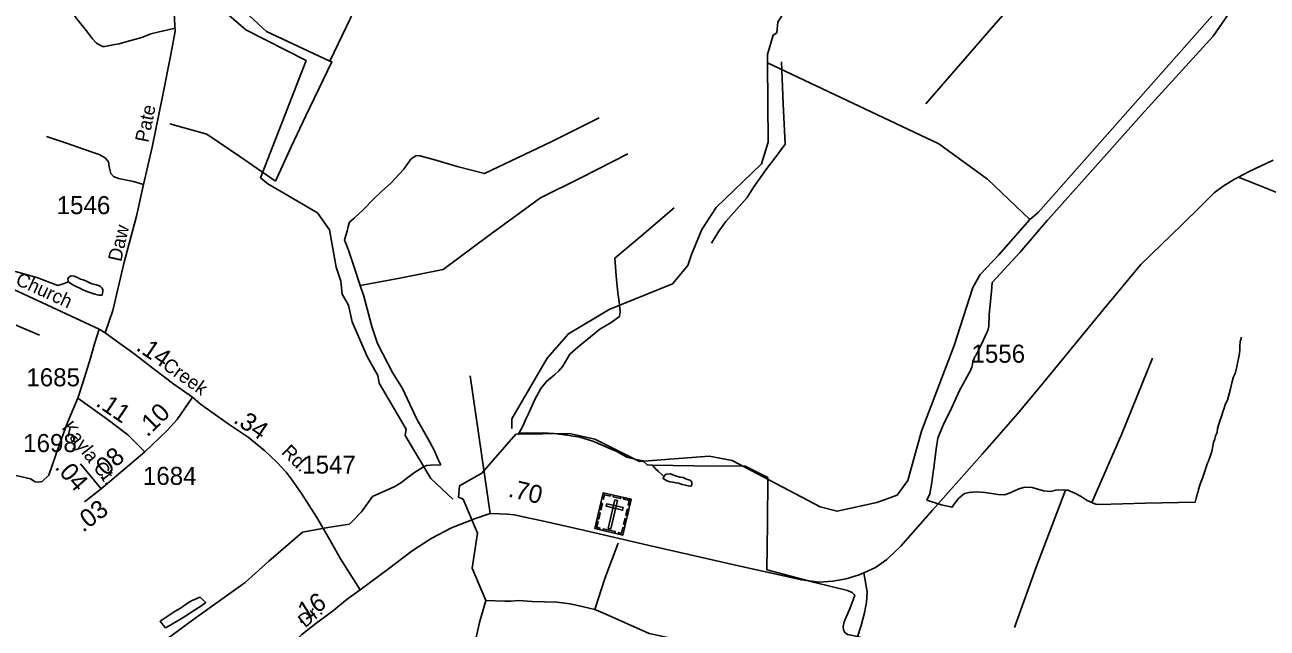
# Model space of a CAD drawing. Extents: x 2206922 to 2357709, y 510027 to 673830.
# Drawn here: x 2316844 to 2325457, y 610944 to 615129 of the extents above; entities that cross this region are included whole.
import ezdxf

# ---------------------------------------------------------------- set-up
doc = ezdxf.new("R2010")
doc.units = 0
for name, color, linetype in [('Exist Cultural Cemetery CELL', 7, 'Continuous'), ('Exist Hydrographic Creek Single Shore', 7, 'Continuous'), ('Exist Hydrographic Misc Water Feature', 7, 'Continuous'), ('Exist Road Non-System Type 51', 7, 'Continuous'), ('Exist Road Secondary Mileage Hundredths English Label', 7, 'Continuous'), ('Exist Road Secondary Type 51 Attributed', 7, 'Continuous'), ('Exist Road Secondary Type 51 Label', 7, 'Continuous'), ('Exist Road Secondary Type 51 Number Label', 7, 'Continuous')]:
    doc.layers.add(name, color=color, linetype=linetype)

msp = doc.modelspace()

# ---------------------------------------------------------------- linework, layer by layer
at = {"layer": 'Exist Cultural Cemetery CELL'}
for points in [[(2320853.9, 611883), (2321047.8, 611837.8), (2320989.9, 611589.8), (2320796, 611635.1)], [(2320827.2, 611768.6), (2320837, 611810.8), (2320848.1, 611808.2), (2320838.3, 611766)], [(2320844, 611840.8), (2320855.1, 611838.3), (2320862.4, 611869.6), (2320901.9, 611860.4), (2320904.4, 611871.2), (2320853.9, 611883)], [(2320953.4, 611829.7), (2320935.2, 611834), (2320889.1, 611636.5), (2320907.3, 611632.2)], [(2320926, 611866.2), (2320976.5, 611854.4), (2320973.9, 611843.3), (2320923.4, 611855.1)], [(2321038, 611795.5), (2321026.9, 611798.1), (2321034.2, 611829.5), (2320994.7, 611838.7), (2320997.3, 611849.5), (2321047.8, 611837.7)], [(2320811.9, 611703.2), (2320821.7, 611745.4), (2320832.8, 611742.8), (2320823, 611700.6)], [(2320878.2, 611807.5), (2320873.9, 611789.3), (2320988.6, 611762.5), (2320992.8, 611780.7)], [(2321010.3, 611727), (2321020.1, 611769.1), (2321031.2, 611766.6), (2321021.3, 611724.4)], [(2320828.2, 611627.6), (2320830.9, 611638.8), (2320809.4, 611643.8), (2320818.6, 611683.1), (2320807.8, 611685.7), (2320796, 611635.1)], [(2320957.6, 611597.3), (2320960.2, 611608.5), (2320981.7, 611603.5), (2320990.9, 611642.9), (2321001.7, 611640.4), (2320989.9, 611589.8)], [(2320995.2, 611662.8), (2321005.1, 611704.9), (2321016.2, 611702.4), (2321006.3, 611660.2)], [(2320854.6, 611633.2), (2320937.2, 611613.9), (2320934.6, 611602.8), (2320852, 611622.1)]]:
    msp.add_lwpolyline(points, close=True, dxfattribs=at)
at = {"layer": 'Exist Hydrographic Creek Single Shore'}
for points in [[(2320247.9, 612290.3), (2320621.2, 612293.7), (2320796.3, 612254.9), (2321106.3, 612100.1), (2321588.2, 612136), (2321747.3, 612106.4), (2322358.2, 611786.5), (2322475.3, 611755.1), (2322750.2, 611815.5), (2322891.3, 611867.1), (2322965.3, 611968.6), (2323061.3, 612310.4), (2323288.3, 612903.8), (2323417.3, 613306.1), (2323466.3, 613396.6), (2323597.3, 613533.3), (2323811.4, 613778.1)], [(2319883.7, 611839.2), (2319851.2, 611852.4), (2319858.1, 611931.8), (2320011.7, 612018.5), (2320247.9, 612290.3)], [(2319979.2, 610046.1), (2319994.3, 610155), (2319975.3, 610321.6), (2319950.2, 610369.8), (2319906.2, 610578.1), (2319995.9, 610982.4), (2320039.3, 611136.1), (2319944.8, 611360.6), (2319982.2, 611602.9), (2319883.7, 611839.2)]]:
    msp.add_lwpolyline(points, dxfattribs=at)
at = {"layer": 'Exist Hydrographic Misc Water Feature'}
for points in [[(2323811.4, 613778.1), (2323869.2, 613826.4), (2325112.2, 615232), (2325111.2, 615274.7), (2322486.3, 616212.1), (2322444.3, 616177.6), (2322388.3, 616001.4), (2322363.3, 615977.4), (2322348.3, 615894.7), (2322315.3, 615834.3), (2322315.3, 615808.1), (2322291.3, 615784.1), (2322266.3, 615707.6), (2322209.3, 615590.5), (2322105.3, 615215.4), (2322064.3, 615148.1), (2322057.2, 615072.3), (2322032.3, 615058.2), (2321992.2, 614922), (2321992.2, 614866.3)], [(2320169.6, 615699.8), (2319784.9, 615659.6), (2319641.3, 615619.4), (2319509.2, 615619.4), (2319256.6, 615561.9), (2319101.5, 615174), (2318959, 614876.7)], [(2323090.2, 614581.4), (2323545.8, 615105.7), (2323860.2, 615469.3), (2324059.7, 615695.1)], [(2324059.7, 615695.1), (2324344.5, 615596.3), (2324715.7, 615462.1), (2325065.1, 615334.1), (2325209.4, 615289.7), (2325221.5, 615285.9), (2325239.4, 615277.9), (2325166.4, 615169.3), (2325082.1, 615050.5), (2324585.9, 614505.6), (2324230.5, 614103.6), (2323938.5, 613778.9)], [(2318251.6, 615590.7), (2318282.8, 615305.4), (2318401.9, 615190.5), (2318518.8, 615081.7), (2318959, 614876.7)], [(2319810.9, 611839.2), (2319658.3, 611982.4), (2319480.3, 612280.4), (2319487.2, 612323.4), (2319301.3, 612644), (2319292.2, 612696.1), (2319216.2, 612827.6), (2319113.2, 613069.5), (2319087.2, 613183.4), (2319044.1, 613260.4), (2319035.3, 613351.9), (2319001.3, 613448.9), (2318956.2, 613706.4), (2318872.3, 613824.4), (2318528.2, 614027.1), (2318478.2, 614067.7), (2318761.2, 614797.9), (2318794.2, 614881.2), (2318375.2, 615094), (2318224.1, 615225.7), (2318179.7, 615367.1)], [(2317875.9, 615103.8), (2317775.6, 615079.9), (2317718.2, 615065.5), (2317656.1, 615041.6), (2317553.4, 615013), (2317498.5, 614996.2), (2317467.4, 614991.4), (2317398.2, 614979.5), (2317381.5, 614979.5), (2317357.6, 614991.4), (2317340.9, 615001), (2317312.2, 615032.1), (2317285.9, 615067.9), (2317262, 615099), (2317231, 615134.8), (2317202.3, 615173.1), (2317176.1, 615208.9), (2317157, 615232.8), (2317140.2, 615244.8), (2317125.9, 615256.8), (2317130.7, 615302.1)], [(2318959, 614876.7), (2318973, 614871), (2318791.3, 614497.2), (2318689.2, 614282.2), (2318581.7, 614045)], [(2320220.3, 612330.1), (2320220.3, 612395.7), (2320465.3, 612815.8), (2320613.2, 612985.9), (2320894.3, 613154.7), (2321334.4, 613333.4), (2321441.2, 613459.1), (2321465.2, 613535.6), (2321538.2, 613709.2), (2321637.2, 613860.8), (2321950.3, 614165.6), (2321998.3, 614315.2), (2321992.2, 614866.3)], [(2322089.4, 614872.4), (2322102.5, 614580.8), (2322115.8, 614301), (2322050.8, 614214.3), (2321987.2, 614131.8), (2321898.7, 614004.8), (2321851.3, 613930.4), (2321703.6, 613764.9), (2321656.3, 613698.2), (2321605.4, 613613.8)], [(2323811.4, 613778.1), (2323517.3, 614058.4), (2323181.3, 614304), (2321992.2, 614866.3)], [(2320826.4, 614482.9), (2320492, 614317.5), (2320030.6, 614096.5), (2319842.2, 614146.4), (2319685.9, 614192.7), (2319607.8, 614214.1), (2319583.6, 614219.8), (2319579.9, 614219.6), (2319555.9, 614223.6), (2319520, 614197), (2319472.5, 614126.6), (2319383.7, 614033.7), (2319316.4, 613972.9), (2319263.1, 613922.6), (2319192, 613847.7), (2319130.5, 613789.2), (2319095.2, 613760.9), (2319084.9, 613730.8), (2319079.4, 613696.7), (2319060.3, 613638.4)], [(2317849.9, 614441), (2318105, 614369.8), (2318334.4, 614216.4), (2318581.7, 614045)], [(2321024.5, 614233.3), (2320702.8, 614070), (2320418.4, 613928.7), (2320061.2, 613667), (2319744.2, 613432), (2319442.7, 613372.8), (2319169.4, 613321.8)], [(2321346.4, 613858.8), (2321120.7, 613666.5), (2320934.5, 613510.8), (2320943.9, 613388.9), (2320955.4, 613270.8), (2320963.8, 613207.1), (2320970.6, 613137.2), (2320966.9, 613105.2)], [(2323938.5, 613778.9), (2323934.4, 613774.7), (2323742.9, 613550.8), (2323551, 613340.9), (2323545.8, 613278.8), (2323529.4, 613118.6), (2323526.4, 613038.8), (2323520.8, 613008.8), (2323513, 612994.6), (2323503.2, 612968.5), (2323473.9, 612910.4), (2323444.7, 612849.9), (2323436.3, 612835.8), (2323430.8, 612827.7), (2323424.7, 612813.6), (2323417.1, 612793.6), (2323415, 612773.7), (2323409.5, 612753.4), (2323399.8, 612731.4), (2323325, 612593), (2323268.4, 612470.1), (2323211.8, 612351.7), (2323182.5, 612285.5), (2323174.7, 612261.6), (2323162, 612187.3), (2323148.9, 612075.3), (2323147, 612057.3), (2323139.8, 612011), (2323132.2, 611954.9), (2323119.1, 611877), (2323097.4, 611830.8)], [(2319060.3, 613638.4), (2319062.4, 613630.4), (2319087, 613566.6), (2319132.3, 613433.2), (2319169.4, 613321.8)], [(2317146.4, 613346.1), (2317110.3, 613331.6), (2317073, 613321.1), (2316925.9, 613375.6), (2316737.7, 613429.5), (2316582.7, 613338.1), (2316323.1, 613303.3)], [(2317146.4, 613346.1), (2317144.1, 613353.7), (2317142.3, 613367.8), (2317148.2, 613377.9), (2317166.1, 613388.2), (2317186.1, 613386.3), (2317207.9, 613376.6), (2317230.2, 613364.7), (2317248.3, 613359.2), (2317270.4, 613351.4), (2317292.2, 613339.5), (2317310.4, 613331.5), (2317338.5, 613326.1), (2317360.6, 613318.3), (2317368.8, 613314.3), (2317380.7, 613302.3), (2317384.8, 613290.3), (2317385, 613278.6), (2317383, 613268.7), (2317379.3, 613254.7), (2317357.2, 613254.4), (2317329.3, 613260.2), (2317309.2, 613267.7), (2317281.1, 613277.6), (2317246.8, 613291.3), (2317228.6, 613298.9), (2317198.9, 613314.7), (2317176.5, 613326.2), (2317150.3, 613342.3), (2317146.4, 613346.1)], [(2316946.6, 612975.9), (2316645, 613102.8), (2316418.4, 613196.2), (2316323.1, 613303.3)], [(2319169.4, 613321.8), (2319194.2, 613247.9), (2319250.4, 613036.7), (2319290, 612919.2), (2319391.9, 612716.5), (2319461.2, 612607.1), (2319561.3, 612394.6), (2319638.8, 612259.3), (2319681.2, 612177.8), (2319706.2, 612118.1), (2319729, 612076.6)], [(2320966.9, 613105.2), (2320909.5, 613064.4), (2320829.9, 613017.6), (2320764.7, 612965), (2320677.8, 612892.1), (2320622, 612843.7), (2320574.8, 612761.1), (2320545.1, 612728.7), (2320515.4, 612700.8), (2320460, 612655.9), (2320420.4, 612607.6), (2320379.2, 612529), (2320334.7, 612426.6), (2320315.2, 612388.6), (2320295.6, 612344.5), (2320264, 612288)], [(2325280.2, 612961.8), (2325270.5, 612929.6), (2325266.8, 612901.4), (2325266.8, 612879.5), (2325265.8, 612849.6), (2325258, 612815.5), (2325252.3, 612781.5), (2325246.7, 612755.6), (2325235.1, 612711.1), (2325223.4, 612687.3), (2325211.9, 612645.2), (2325203.9, 612603), (2325194.5, 612568.7), (2325182.8, 612524.7), (2325169, 612500.8), (2325157.5, 612462.8), (2325150, 612444.5), (2325144, 612418.6), (2325132.5, 612388.3), (2325122.7, 612360.2), (2325113, 612330), (2325109.6, 612302.1), (2325099.7, 612278), (2325093.8, 612257.8), (2325084.3, 612231.7), (2325080.4, 612205.9), (2325072.9, 612169.8), (2325065.1, 612141.7), (2325051.5, 612103.6), (2325041.9, 612083.6), (2325033.9, 612061.7), (2325022.8, 612025.2), (2325013, 611999.1), (2325005.2, 611973.1), (2324997.4, 611957.2), (2324989.4, 611934.9), (2324981.8, 611906.9), (2324977.9, 611888.8), (2324972.2, 611876.7), (2324970.3, 611860.8), (2324966.2, 611850.9), (2324964.8, 611845), (2324958.6, 611818.7), (2324614.8, 611811.2), (2324295.3, 611801.8), (2324269.3, 611805.3), (2324251, 611811.2), (2324241.2, 611815.2)], [(2324661.9, 612817.2), (2324449.9, 612293.1), (2324241.2, 611815.2)], [(2321196.1, 612074.3), (2321191.8, 612074.2), (2321158.2, 612076), (2321129.5, 612105.4), (2321081.3, 612115.1), (2321017.5, 612130.4), (2320947.2, 612169.4), (2320904.8, 612187.1), (2320781.9, 612241.7), (2320691.7, 612268.7), (2320602.1, 612283.8), (2320513.7, 612294.6), (2320438.3, 612297.9), (2320373.9, 612297.4), (2320325.7, 612298.6), (2320279.8, 612296.2), (2320264, 612288)], [(2317725.4, 610791.6), (2318015, 611006.4), (2318372.2, 611260.4), (2318536.6, 611408.1), (2318768.3, 611610.4), (2318945.7, 611642.1), (2319095.4, 611665.8), (2319107.3, 611677.8), (2319178.4, 611750.6), (2319255.3, 611857.5), (2319342.9, 611896.2), (2319408.3, 611926.9), (2319450.1, 611951.4), (2319499.7, 611988.2), (2319545.3, 612024.3), (2319583, 612047), (2319609, 612063), (2319628.7, 612071.4), (2319658.9, 612073.7), (2319729, 612076.6)], [(2321274.7, 611997.2), (2321262.6, 612008.8), (2321234.3, 612032.5), (2321216, 612048.6), (2321196.1, 612074.3)], [(2321994.4, 611988.7), (2321837.5, 612067), (2321481.8, 612069), (2321196.1, 612074.3)], [(2321274.7, 611997.2), (2321284.7, 612011.1), (2321294.4, 612013.3), (2321320.4, 612013.5), (2321348.5, 612003.9), (2321384.8, 611992.4), (2321408.8, 611988.4), (2321430.5, 611978.6), (2321446.7, 611973), (2321459.2, 611969), (2321469.1, 611957), (2321467.4, 611939), (2321461.5, 611928.9), (2321445.1, 611931), (2321423.1, 611936.7), (2321401.2, 611940.4), (2321375.2, 611950.1), (2321357.3, 611952), (2321337, 611957.8), (2321319, 611959.7), (2321300.9, 611963.2), (2321283.1, 611973.2), (2321268.5, 611981.1), (2321270.8, 611988.9), (2321274.7, 611997.2)], [(2323281.7, 610683.3), (2323020.9, 610760.3), (2322615.9, 610886.1), (2322547.6, 610899.3), (2322530, 610913.3), (2322519.8, 610933), (2322517.3, 610954.9), (2322524.7, 610989.1), (2322565.9, 611085.5), (2322594.8, 611159.8), (2322599.1, 611167.7), (2322592.8, 611177.6), (2322581.1, 611191.5), (2322548.5, 611205.3), (2322320, 611260.8), (2321989.3, 611349.1), (2321992, 611669), (2321994.4, 611988.7)], [(2324058.3, 611901.1), (2324048.2, 611903), (2323992, 611902.1), (2323954.7, 611891.9), (2323906.3, 611897.6), (2323828.2, 611920.7), (2323776.5, 611922), (2323734.5, 611909.7), (2323674.8, 611883), (2323636.7, 611868.4), (2323592.8, 611872.2), (2323498.9, 611885.1), (2323441.1, 611890.6), (2323391, 611885.9), (2323359, 611877.4), (2323319.3, 611845.2), (2323285.8, 611802.8), (2323272.3, 611782.6), (2323196, 611799.7), (2323097.4, 611830.8)], [(2323704.8, 610949.8), (2323855.9, 611367), (2324058.3, 611901.1)], [(2324241.2, 611815.2), (2324209, 611828.6), (2324168.8, 611858.1), (2324124.3, 611879.8), (2324096.2, 611891.4), (2324076.5, 611901.2), (2324058.3, 611901.1)], [(2320956.6, 611533.9), (2320866, 611289.7), (2320795.2, 611073)], [(2317961.9, 611111.7), (2317985.6, 611126), (2318007.6, 611138.5), (2318027.7, 611146.4), (2318045.5, 611154.7), (2318059.5, 611159.1), (2318077.3, 611141.4), (2318097.8, 611123.3), (2318056.2, 611093), (2318014.4, 611066.5), (2317978.9, 611042.2), (2317923.5, 611005.6), (2317867.3, 610975.1), (2317843.7, 610960.8), (2317819.8, 610946.6), (2317801.9, 610964.3), (2317781.4, 610992.1), (2317809.3, 611012.2), (2317850.7, 611038.8), (2317886.4, 611061.1), (2317924.1, 611083.4), (2317961.9, 611111.7)], [(2320795.2, 611073), (2320716.4, 611092.7), (2320625.9, 611112.4), (2320531.4, 611124.2), (2320362.1, 611128.2), (2320267.6, 611136.1), (2320212.5, 611132.1), (2320172.7, 611131.7), (2320039.3, 611136.1)], [(2322445.3, 610582.5), (2322068.4, 610670.5), (2321558.9, 610824.9), (2321173.1, 610907.6), (2320850.3, 611049.4), (2320795.2, 611073)]]:
    msp.add_lwpolyline(points, dxfattribs=at)
at = {"layer": 'Exist Road Non-System Type 51'}
msp.add_line((2319931.6, 612693.3), (2320070.4, 611739.8), dxfattribs=at)
for points in [[(2317665.4, 614022.2), (2317597, 614042), (2317493.3, 614061.9), (2317458, 614077.4), (2317440.3, 614097.3), (2317435.9, 614117.1), (2317429.3, 614143.6), (2317422.7, 614179), (2317400.6, 614205.5), (2317358.6, 614229.8), (2317257.1, 614265.1), (2317140.1, 614304.9), (2316994.5, 614353.4)], [(2325259.6, 614073.2), (2325558.1, 613951.5), (2326450.8, 613613.7), (2327039.8, 613403.5), (2327478.6, 613215.8), (2327820, 613073.2), (2328176.3, 612983.1)], [(2317359.9, 613017.9), (2317326.4, 612915.9), (2317298, 612815.8), (2317246.4, 612645.6), (2317211.3, 612538.9)], [(2317211.3, 612538.9), (2317139.7, 612370.4), (2317081.3, 612213.6), (2317010.5, 612004.2), (2316964.1, 611961.9), (2316939.9, 611957.9), (2316915.8, 611959.9), (2316883.5, 611980.1), (2316792.9, 612000.2), (2316732.4, 612006.3), (2316657.9, 611994.2), (2316559.1, 611959.9), (2316472.5, 611921.6), (2316424.1, 611871.2), (2316331.4, 611750.3), (2316242.8, 611641.4), (2316142.6, 611506), (2316099.1, 611463.7)]]:
    msp.add_lwpolyline(points, dxfattribs=at)
at = {"layer": 'Exist Road Secondary Type 51 Attributed'}
msp.add_line((2317373.1, 611910.8), (2317229.8, 612083.8), dxfattribs=at)
for points in [[(2314667.3, 615420.1), (2315056.7, 614935.4), (2315189.6, 614796.1), (2315355.6, 614600), (2315498.1, 614460.5), (2315703.4, 614230.9), (2316221, 613679.8), (2316411.8, 613496.6), (2316489.1, 613434.7), (2316767.2, 613292.3), (2317359.9, 613017.9), (2317401.4, 612992)], [(2317872.9, 615334), (2317886.1, 615085.5), (2317856.9, 614922.7), (2317797.9, 614632.8), (2317727.2, 614279.5), (2317665.4, 614022.2), (2317619.1, 613801.3), (2317533, 613482.2), (2317453.5, 613147.6), (2317401.4, 612992)], [(2325498.5, 614191.2), (2325328.5, 614109.4), (2325259.6, 614073.2), (2325230.1, 614057.7), (2325151.8, 614009.4), (2325090.1, 613962.6), (2324998.4, 613870.9), (2324863.4, 613739.1), (2324581.6, 613466.4), (2324319.9, 613151.1), (2323908.1, 612651.5), (2323726.4, 612429.6), (2323483, 612153.5), (2323136.3, 611763.2), (2322916.2, 611509.6), (2322819.5, 611419.5), (2322741.1, 611365.3), (2322661.1, 611328.6)], [(2317401.4, 612992), (2317486.6, 612930.4), (2317599.2, 612848.1), (2317732.4, 612744.5), (2317876.5, 612636.5), (2318006.6, 612546.4)], [(2317674.8, 612167.7), (2317558.7, 612284.3), (2317413.8, 612392.9), (2317211.3, 612538.9)], [(2318006.6, 612546.4), (2317899.9, 612391.2), (2317829.8, 612316.2), (2317674.8, 612167.7)], [(2318006.6, 612546.4), (2318060.9, 612498.1), (2318254.2, 612362.3), (2318393.3, 612267.9), (2318508.4, 612175.2), (2318591.7, 612095.1), (2318656.7, 612025.1), (2318696.7, 611970), (2318761.8, 611878.3), (2318868.5, 611711.5), (2318950.1, 611573), (2319033.5, 611426.2), (2319168.5, 611211)], [(2317674.8, 612167.7), (2317373.1, 611910.8)], [(2317373.1, 611910.8), (2317256.4, 611820.7)], [(2322661.1, 611328.6), (2322627.8, 611313.6), (2322537.8, 611286.9), (2322446.1, 611270.2), (2322351, 611263.6), (2322227.7, 611278.6), (2321760.9, 611383.7), (2321164.1, 611518.8), (2320727.3, 611621.4), (2320450.5, 611684.8), (2320310.5, 611714.8), (2320235.5, 611729.8), (2320187.1, 611734.8), (2320133.8, 611738.2), (2320070.4, 611739.8), (2319960.4, 611703.1), (2319802, 611639.7), (2319662, 611566.3), (2319530.3, 611481.3), (2319365.3, 611356.2), (2319168.5, 611211)], [(2322661.1, 611328.6), (2322684.5, 611196.8), (2322679.5, 611123.4), (2322666.1, 611050), (2322642.8, 610961.6), (2322589.4, 610798.2), (2322567.3, 610753.3), (2322502.7, 610622.2), (2322407.7, 610413.6), (2321977.6, 609463.6), (2321813.3, 609062.4), (2321809.2, 609052.4), (2321704.2, 608834.7), (2321601.8, 608687.8)], [(2319168.5, 611211), (2319078.5, 611146), (2318975.1, 611060.9), (2318861.8, 610975.8), (2318765.2, 610899.6), (2318687, 610827), (2318621.3, 610753.3), (2318608.7, 610739.2), (2318568.7, 610686.7), (2318530.5, 610637)]]:
    msp.add_lwpolyline(points, dxfattribs=at)

# ---------------------------------------------------------------- texts
at = {"layer": 'Exist Road Secondary Mileage Hundredths English Label'}
for s, rotation, p in [('.14', 325.83759, (2317607.9, 612877.4)), ('.11', 325.83759, (2317328.8, 612491.2)), ('.10', 44.53201, (2317693.7, 612265.1)), ('.34', 325.83759, (2318283.4, 612374.8)), ('.08', 41.52029, (2317370.6, 611963.5)), ('.04', 311.08846, (2317046.5, 612057.1)), ('.70', 346.78196, (2320189.1, 611857.5)), ('.03', 37.01979, (2317247.6, 611605.2)), ('.16', 32.05856, (2318747.3, 610970.2))]:
    msp.add_text(s, height=125, rotation=rotation, dxfattribs=at).set_placement(p)
at = {"layer": 'Exist Road Secondary Type 51 Label'}
for s, rotation, p in [('Pate', 78.49806, (2317699.9, 614308)), ('Daw', 77.33752, (2317511.9, 613481.2)), ('Church', 335.45923, (2316772.5, 613330.2)), ('Creek', 324.59385, (2317791.8, 612749.7)), ('Kayla Ct.', 308.10324, (2317095.8, 612333.7)), ('Rd.', 315.63349, (2318617.4, 612158.8)), ('Dr.', 39.84315, (2318787.2, 610942.7))]:
    msp.add_text(s, height=95, rotation=rotation, dxfattribs=at).set_placement(p)
at = {"layer": 'Exist Road Secondary Type 51 Number Label'}
for s, p in [('1546', (2317064.4, 613815.6)), ('1556', (2323407.1, 612785.4)), ('1685', (2316854.2, 612621.6)), ('1698', (2316832.3, 612165.8)), ('1547', (2318767.1, 612016.3)), ('1684', (2317662.4, 611937.9))]:
    msp.add_text(s, height=125, dxfattribs=at).set_placement(p)

doc.saveas('drawing.dxf')
